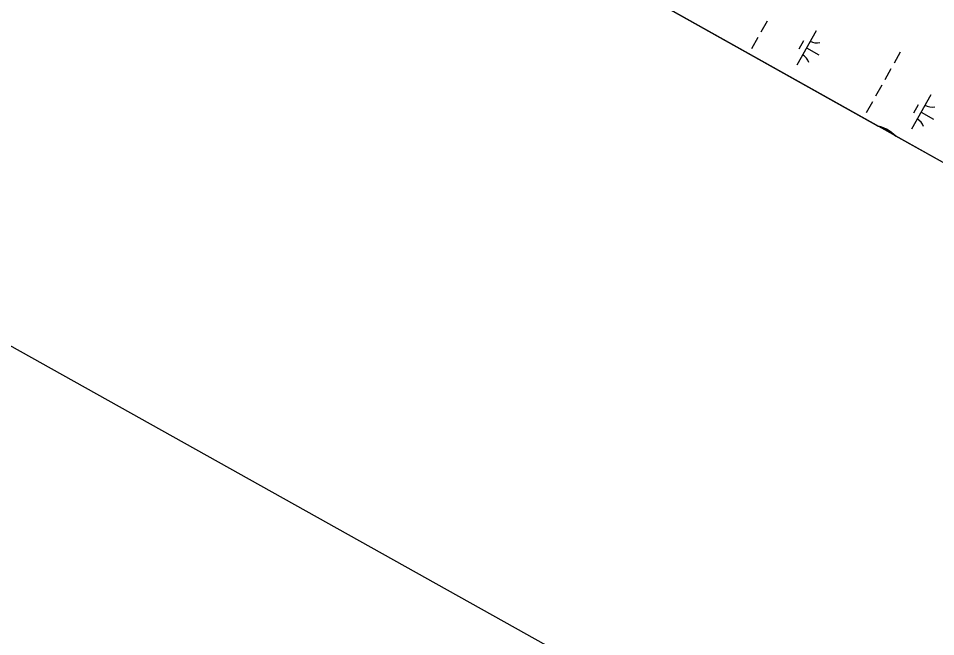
# Model space of a CAD drawing. Extents: x 3923531 to 3943530, y 207391 to 229799.
# Drawn here: x 3932031 to 3933192, y 209047 to 209830 of the extents above; entities that cross this region are included whole.
import ezdxf

# ---------------------------------------------------------------- set-up
doc = ezdxf.new("R2010")
doc.units = 0
for name, color, linetype in [('V-ANNO-SYMB', 7, 'Continuous'), ('V-GRID-FRAM', 7, 'Continuous'), ('V-TOPO-SHOR', 7, 'Continuous'), ('V-WETL-SWMP', 7, 'Continuous')]:
    doc.layers.add(name, color=color, linetype=linetype)

msp = doc.modelspace()

# ---------------------------------------------------------------- linework, layer by layer
at = {"layer": 'V-ANNO-SYMB'}
msp.add_lwpolyline([(3932328.9, 228191.4), (3924261.4, 213750.5), (3934264.5, 208162.2), (3942332, 222603.1), (3932328.9, 228191.4)], dxfattribs=at)
at = {"layer": 'V-GRID-FRAM'}
msp.add_lwpolyline([(3941569.4, 222286.8), (3934196.5, 209089.1), (3926890.1, 213186.2), (3934009.8, 226348.1), (3941569.4, 222286.8)], dxfattribs=at)
at = {"layer": 'V-TOPO-SHOR'}
msp.add_lwpolyline([(3933119.1, 209693.2), (3933119.4, 209693.2), (3933122.8, 209692.3), (3933126.1, 209691.1), (3933129.9, 209689.3), (3933133.5, 209687.2), (3933136.2, 209685.2), (3933139.3, 209682.7), (3933141.6, 209680.7), (3933141.6, 209680.6)], dxfattribs=at)
at = {"layer": 'V-WETL-SWMP'}
for p, q in [((3933119.1, 209693.2), (3932611.7, 209977.7)), ((3932978.7, 209826.1), (3932970.9, 209812.2)), ((3932967, 209805.2), (3932959.2, 209791.2)), ((3933040.7, 209813.9), (3933016.3, 209770.3)), ((3933024.7, 209801.1), (3933018.8, 209790.6)), ((3933028.5, 209792.1), (3933044.2, 209783.3)), ((3933147.4, 209786.9), (3933139.6, 209772.9)), ((3933135.6, 209765.9), (3933127.8, 209752)), ((3933123.9, 209745), (3933116.1, 209731)), ((3933112.2, 209724), (3933104.4, 209710.1)), ((3933185.9, 209732.8), (3933161.5, 209689.2)), ((3933169.9, 209720), (3933164, 209709.5)), ((3933173.7, 209711), (3933189.4, 209702.2)), ((3933119.4, 209693.2), (3933119.1, 209693.2)), ((3933122.8, 209692.3), (3933119.4, 209693.2)), ((3933126.1, 209691.1), (3933122.8, 209692.3)), ((3933129.9, 209689.3), (3933126.1, 209691.1)), ((3933133.5, 209687.2), (3933129.9, 209689.3)), ((3933136.2, 209685.2), (3933133.5, 209687.2)), ((3933139.3, 209682.7), (3933136.2, 209685.2)), ((3933141.6, 209680.7), (3933139.3, 209682.7)), ((3933141.6, 209680.6), (3933141.6, 209680.7)), ((3933585.8, 209431.5), (3933141.6, 209680.6))]:
    msp.add_line(p, q, dxfattribs=at)
for centre, start, end in [((3933042.2, 209816.1), 240.0381, 281.5817), ((3933015.2, 209767.9), 20.0381, 61.5817), ((3933187.4, 209735), 240.0381, 281.5817), ((3933160.4, 209686.8), 20.0381, 61.5817)]:
    msp.add_arc(centre, 17.6, start, end, dxfattribs=at)

doc.saveas('drawing.dxf')
